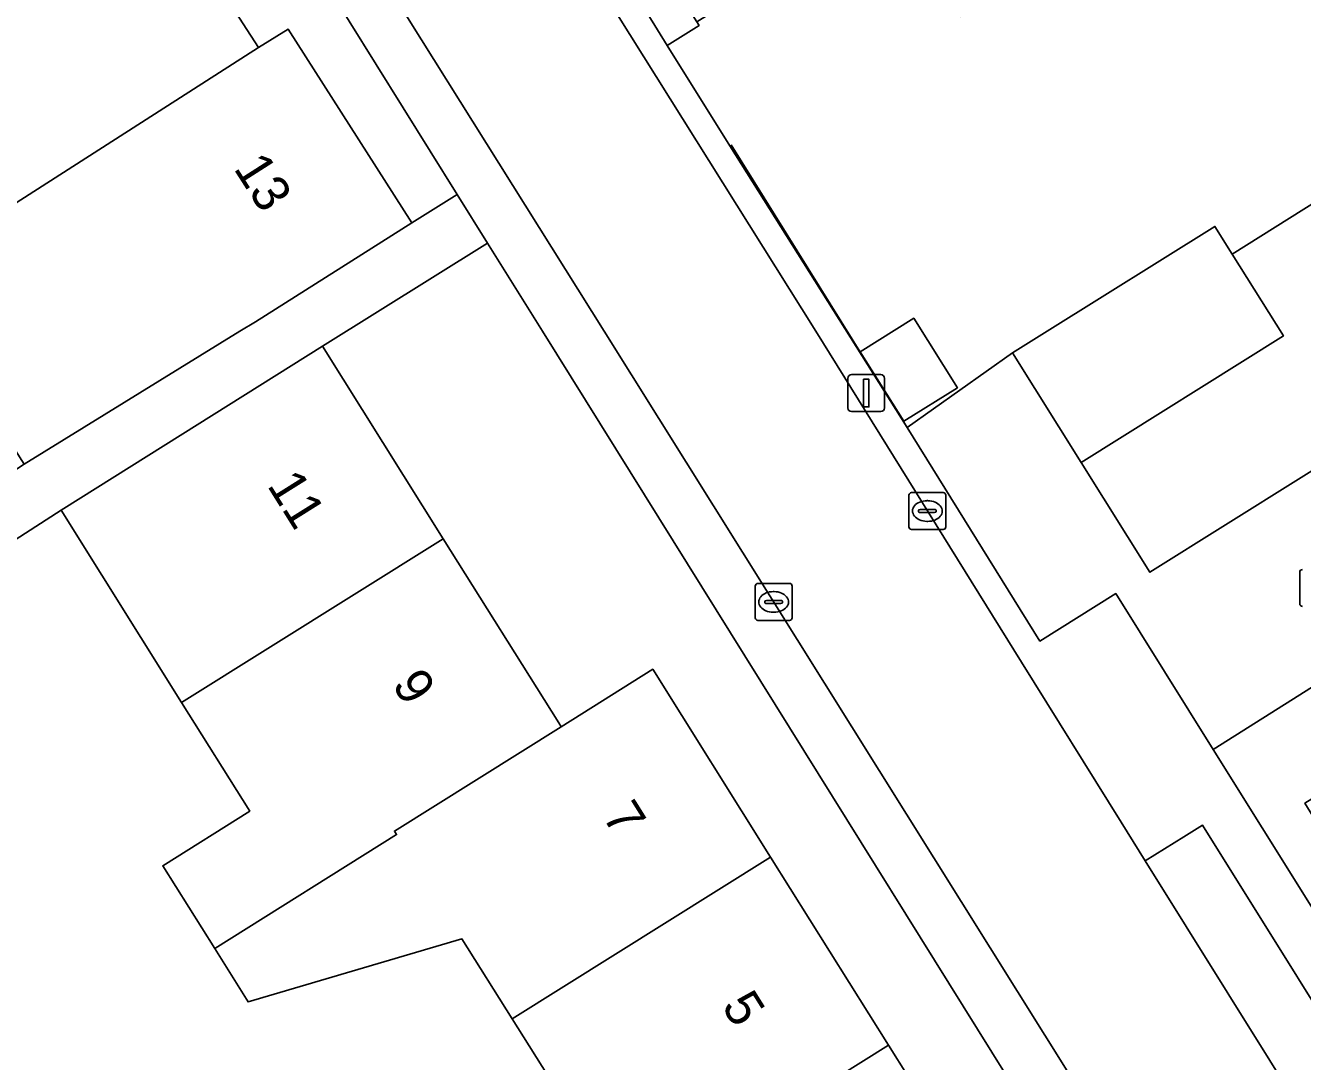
# Model space of a CAD drawing. Extents: x 157767 to 159172, y 387839 to 389425.
# Drawn here: x 158720.07 to 158754.6, y 388230.25 to 388258.27 of the extents above; entities that cross this region are included whole.
import ezdxf

# ---------------------------------------------------------------- set-up
doc = ezdxf.new("R2010")
doc.units = 0
for name, color, linetype in [('IMGEO_Erf', 7, 'Continuous'), ('IMGEO_Kolk', 7, 'Continuous'), ('IMGEO_Lichtmast', 7, 'Continuous'), ('IMGEO_Muur', 7, 'Continuous'), ('IMGEO_Pand', 7, 'Continuous'), ('IMGEO_Pand_nummerreeks', 7, 'Continuous'), ('IMGEO_Parkeervlak_open', 7, 'Continuous'), ('IMGEO_Rijbaan_lokaal_open', 7, 'Continuous'), ('IMGEO_Voetpad_open', 7, 'Continuous')]:
    doc.layers.add(name, color=color, linetype=linetype)

msp = doc.modelspace()

# ---------------------------------------------------------------- linework, layer by layer
at = {"layer": 'IMGEO_Erf'}
for points in [[(158754.633, 388282.527), (158731.197, 388267.839), (158737.42, 388257.733), (158738.285, 388258.274), (158738.227, 388258.367), (158733.871, 388265.326), (158735.637, 388266.432), (158734.931, 388267.56), (158738.351, 388269.699), (158739.063, 388268.561), (158739.183, 388268.636), (158740.715, 388269.595), (158744.043, 388271.677), (158744.15, 388271.744), (158743.449, 388272.864), (158746.412, 388274.717), (158747.17, 388274.543), (158747.578, 388273.89), (158749.236, 388274.927), (158754.19, 388278.027), (158754.312, 388278.103), (158753.583, 388279.29), (158758.669, 388282.473)], [(158758.602, 388271.119), (158753.584, 388267.978), (158748.734, 388264.945), (158750.445, 388262.224), (158750.677, 388261.855), (158748.03, 388260.198), (158745.347, 388258.518), (158745.168, 388258.804), (158743.412, 388261.61), (158738.227, 388258.367), (158738.285, 388258.274), (158737.42, 388257.733), (158739.118, 388255.018), (158743.908, 388247.396), (158746.762, 388249.414), (158747.698, 388250), (158752.23, 388252.836), (158752.696, 388252.09), (158755.407, 388253.786)], [(158736.425, 388226.321), (158733.234, 388231.403), (158731.873, 388233.567), (158726.09, 388231.865), (158725.187, 388233.305), (158723.78, 388235.548), (158726.135, 388237.024), (158724.293, 388239.962), (158721.031, 388245.164), (158709.721, 388237.873)]]:
    msp.add_lwpolyline(points, dxfattribs=at)
for points in [[(158712.975, 388276.074), (158708.432, 388273.289), (158709.419, 388272.294), (158710.324, 388273.225), (158711.812, 388271.779), (158712.757, 388272.751), (158715.644, 388269.971), (158720.024, 388265.755), (158724.397, 388261.544), (158724.082, 388261.221), (158726.372, 388257.673), (158727.169, 388258.172), (158730.514, 388252.936), (158731.744, 388253.702), (158725.17, 388264.253)], [(158734.05, 388250), (158732.567, 388252.38), (158728.101, 388249.597), (158731.365, 388244.39), (158734.487, 388239.411), (158734.552, 388239.307), (158737.031, 388240.859), (158740.219, 388235.775), (158743.406, 388230.692), (158744.466, 388229.002), (158745.619, 388229.725), (158747.747, 388226.331), (158746.599, 388225.612), (158746.689, 388225.469), (158749.859, 388220.412), (158744.564, 388217.093), (158745.627, 388215.399), (158749.297, 388217.622), (158752.874, 388219.788)], [(158744.09, 388250.355), (158745.267, 388248.474), (158743.819, 388247.567), (158742.642, 388249.448)], [(158764.86, 388222.178), (158761.714, 388227.289), (158762.272, 388227.632), (158762.214, 388227.726), (158759.126, 388232.741), (158758.108, 388234.394), (158756.883, 388233.64), (158754.664, 388237.243), (158758.156, 388239.394), (158756.798, 388241.6), (158752.185, 388238.694), (158769.629, 388210.79), (158771.243, 388211.81), (158768.005, 388217.07)]]:
    msp.add_lwpolyline(points, close=True, dxfattribs=at)
at = {"layer": 'IMGEO_Kolk'}
for p, q in [((158743.955, 388244.714), (158743.955, 388245.566)), ((158744.03, 388245.64), (158744.882, 388245.64)), ((158744.443, 388245.42), (158744.468, 388245.42)), ((158744.956, 388245.566), (158744.956, 388244.714)), ((158744.214, 388245.134), (158744.214, 388245.146)), ((158744.652, 388245.097), (158744.254, 388245.097)), ((158744.257, 388245.183), (158744.655, 388245.183)), ((158744.698, 388245.146), (158744.698, 388245.134)), ((158744.466, 388244.86), (158744.441, 388244.86)), ((158744.882, 388244.64), (158744.03, 388244.64)), ((158754.523, 388242.633), (158754.523, 388243.485)), ((158739.8, 388242.255), (158739.8, 388243.107)), ((158739.875, 388243.181), (158740.727, 388243.181)), ((158740.288, 388242.961), (158740.313, 388242.961)), ((158740.801, 388243.107), (158740.801, 388242.255)), ((158740.059, 388242.675), (158740.059, 388242.687)), ((158740.497, 388242.638), (158740.099, 388242.638)), ((158740.102, 388242.724), (158740.5, 388242.724)), ((158740.543, 388242.687), (158740.543, 388242.675)), ((158740.311, 388242.401), (158740.286, 388242.401)), ((158740.727, 388242.181), (158739.875, 388242.181))]:
    msp.add_line(p, q, dxfattribs=at)
for points in [[(158743.955, 388244.714), (158743.955, 388245.566)], [(158744.03, 388245.64), (158744.882, 388245.64)], [(158744.956, 388245.566), (158744.956, 388244.714)], [(158744.882, 388244.64), (158744.03, 388244.64)], [(158754.523, 388242.633), (158754.523, 388243.485)], [(158739.8, 388242.255), (158739.8, 388243.107)], [(158739.875, 388243.181), (158740.727, 388243.181)], [(158740.801, 388243.107), (158740.801, 388242.255)], [(158740.727, 388242.181), (158739.875, 388242.181)]]:
    msp.add_lwpolyline(points, dxfattribs=at)
for centre, radius, start, end in [((158744.032, 388245.564), 0.0765, 91.552, 178.448), ((158744.032, 388245.564), 0.0765, 91.552, 178.448), ((158744.88, 388245.564), 0.0765, 1.552, 88.448), ((158744.88, 388245.564), 0.0765, 1.552, 88.448), ((158744.254, 388245.143), 0.0403, 85.8775, 175.7526), ((158744.251, 388245.133), 0.0366, 178.938, 274.7102), ((158744.655, 388245.14), 0.043, 264.8664, 352.4533), ((158744.659, 388245.145), 0.0386, 1.7309, 96.639), ((158744.032, 388244.716), 0.0765, 181.552, 268.448), ((158744.032, 388244.716), 0.0765, 181.552, 268.448), ((158744.88, 388244.716), 0.0765, 271.552, 358.448), ((158744.88, 388244.716), 0.0765, 271.552, 358.448), ((158754.6, 388243.483), 0.0765, 91.552, 178.448), ((158754.6, 388243.483), 0.0765, 91.552, 178.448), ((158739.877, 388243.105), 0.0765, 91.552, 178.448), ((158739.877, 388243.105), 0.0765, 91.552, 178.448), ((158740.725, 388243.105), 0.0765, 1.552, 88.448), ((158740.725, 388243.105), 0.0765, 1.552, 88.448), ((158740.099, 388242.684), 0.0403, 85.8775, 175.7526), ((158740.096, 388242.674), 0.0366, 178.938, 274.7102), ((158740.5, 388242.681), 0.043, 264.8664, 352.4533), ((158740.504, 388242.686), 0.0386, 1.7309, 96.639), ((158754.6, 388242.635), 0.0765, 181.552, 268.448), ((158754.6, 388242.635), 0.0765, 181.552, 268.448), ((158739.877, 388242.257), 0.0765, 181.552, 268.448), ((158739.877, 388242.257), 0.0765, 181.552, 268.448), ((158740.725, 388242.257), 0.0765, 271.552, 358.448), ((158740.725, 388242.257), 0.0765, 271.552, 358.448)]:
    msp.add_arc(centre, radius, start, end, dxfattribs=at)
for centre, major_axis, ratio, start_param, end_param in [((158744.442, 388245.14), (-0.387, 0.002), 0.722429, 4.712389, 7.853982), ((158744.467, 388245.14), (-0.39, 0.002), 0.717154, 1.570796, 4.712389), ((158740.287, 388242.681), (-0.387, 0.002), 0.722429, 4.712389, 7.853982), ((158740.312, 388242.681), (-0.39, 0.002), 0.717154, 1.570796, 4.712389)]:
    msp.add_ellipse(centre, major_axis=major_axis, ratio=ratio, start_param=start_param, end_param=end_param, dxfattribs=at)
at = {"layer": 'IMGEO_Lichtmast'}
for p, q in [((158742.406, 388248.828), (158743.196, 388248.828)), ((158743.196, 388248.828), (158742.406, 388248.828)), ((158742.306, 388247.928), (158742.306, 388248.728)), ((158742.306, 388248.728), (158742.306, 388247.928)), ((158743.296, 388248.728), (158743.296, 388247.928)), ((158743.296, 388247.928), (158743.296, 388248.728)), ((158743.196, 388247.828), (158742.406, 388247.828)), ((158742.406, 388247.828), (158743.196, 388247.828))]:
    msp.add_line(p, q, dxfattribs=at)
msp.add_lwpolyline([(158742.726, 388248.703), (158742.876, 388248.703), (158742.876, 388247.953), (158742.726, 388247.953), (158742.726, 388248.703)], dxfattribs=at)
for centre, start, end in [((158742.406, 388248.728), 90, 180), ((158742.406, 388248.728), 90, 180), ((158743.196, 388248.728), 0, 90), ((158743.196, 388248.728), 360, 90), ((158742.406, 388247.928), 180, 270), ((158742.406, 388247.928), 180, 270), ((158743.196, 388247.928), 270, 0), ((158743.196, 388247.928), 270, 0)]:
    msp.add_arc(centre, 0.1, start, end, dxfattribs=at)
at = {"layer": 'IMGEO_Muur'}
msp.add_lwpolyline([(158743.908, 388247.396), (158739.155, 388255.041)], dxfattribs=at)
at = {"layer": 'IMGEO_Pand'}
for points in [[(158713.333, 388258.87), (158713.441, 388258.765), (158712.249, 388257.538), (158716.771, 388251.529), (158726.372, 388257.673), (158724.082, 388261.221), (158724.397, 388261.544), (158720.024, 388265.755)], [(158726.372, 388257.673), (158716.771, 388251.529), (158717.746, 388250), (158720.035, 388246.411), (158725.868, 388250), (158726.291, 388250.26), (158730.514, 388252.936), (158727.169, 388258.172)], [(158748.617, 388246.45), (158750.473, 388243.485), (158758.654, 388248.604), (158757.78, 388250), (158757.487, 388250.469), (158755.407, 388253.786), (158752.696, 388252.09), (158754.083, 388249.874)], [(158748.617, 388246.45), (158754.083, 388249.874), (158752.696, 388252.09), (158752.23, 388252.836), (158747.698, 388250), (158746.762, 388249.414)], [(158742.642, 388249.448), (158743.819, 388247.567), (158745.267, 388248.474), (158744.09, 388250.355)], [(158731.365, 388244.39), (158728.101, 388249.597), (158723.865, 388246.941), (158721.031, 388245.164), (158724.293, 388239.962)], [(158734.552, 388239.307), (158734.487, 388239.411), (158731.365, 388244.39), (158724.293, 388239.962), (158726.135, 388237.024), (158723.78, 388235.548), (158725.187, 388233.305), (158730.104, 388236.388), (158730.044, 388236.484)], [(158740.219, 388235.775), (158737.031, 388240.859), (158734.552, 388239.307), (158730.044, 388236.484), (158730.104, 388236.388), (158725.187, 388233.305), (158726.09, 388231.865), (158731.873, 388233.567), (158733.234, 388231.403)], [(158733.234, 388231.403), (158736.425, 388226.321), (158743.406, 388230.692), (158740.219, 388235.775)], [(158745.619, 388229.725), (158744.466, 388229.002), (158743.406, 388230.692), (158736.425, 388226.321), (158739.616, 388221.24), (158746.599, 388225.612), (158747.747, 388226.331)]]:
    msp.add_lwpolyline(points, close=True, dxfattribs=at)
at = {"layer": 'IMGEO_Parkeervlak_open'}
msp.add_lwpolyline([(158781.298, 388186.286), (158782.775, 388187.209), (158751.892, 388236.644), (158751.388, 388236.331), (158750.346, 388235.683), (158754.82, 388228.502), (158767.195, 388208.702), (158773.917, 388198.04)], close=True, dxfattribs=at)
at = {"layer": 'IMGEO_Rijbaan_lokaal_open'}
for points in [[(158781.651, 388185.725), (158781.298, 388186.286), (158773.917, 388198.04), (158767.195, 388208.702), (158754.82, 388228.502), (158750.346, 388235.683), (158749.699, 388236.721), (158747, 388241.052), (158741.436, 388250), (158729.583, 388268.931), (158723.372, 388278.281), (158717.582, 388283.848), (158716.063, 388284.997), (158711.707, 388279.239), (158714.205, 388276.844), (158715.334, 388275.761), (158716.781, 388277.271), (158726.034, 388268.399), (158724.583, 388266.886)], [(158727.22, 388263.567), (158735.718, 388250), (158749.112, 388228.601), (158754.146, 388220.596), (158757.271, 388215.627), (158761.515, 388208.878), (158762.101, 388207.947), (158770.088, 388195.314), (158774.093, 388188.923)], [(158758.654, 388248.604), (158750.473, 388243.485), (158748.617, 388246.45), (158746.762, 388249.414), (158743.908, 388247.396), (158747.498, 388241.623), (158749.551, 388242.908), (158752.185, 388238.694), (158756.798, 388241.6)]]:
    msp.add_lwpolyline(points, dxfattribs=at)
at = {"layer": 'IMGEO_Voetpad_open'}
for points in [[(158783.962, 388187.903), (158772.284, 388206.543), (158769.629, 388210.79), (158752.185, 388238.694), (158749.551, 388242.908), (158747.498, 388241.623), (158743.908, 388247.396), (158739.118, 388255.018), (158737.42, 388257.733), (158731.197, 388267.839), (158754.633, 388282.527), (158753.914, 388283.586), (158751.704, 388282.231), (158747.13, 388279.426), (158742.93, 388276.824), (158737.745, 388281.958), (158741.126, 388285.372), (158735.926, 388290.522)], [(158723.372, 388278.281), (158729.583, 388268.931), (158741.436, 388250), (158747, 388241.052), (158749.699, 388236.721), (158750.346, 388235.683), (158751.388, 388236.331), (158751.892, 388236.644), (158782.775, 388187.209), (158781.298, 388186.286), (158781.651, 388185.725)], [(158724.583, 388266.886), (158715.334, 388275.761), (158714.205, 388276.844), (158712.975, 388276.074), (158725.17, 388264.253), (158731.744, 388253.702), (158732.567, 388252.38), (158734.05, 388250), (158752.874, 388219.788), (158754.146, 388220.596), (158749.112, 388228.601), (158735.718, 388250)], [(158735.718, 388250), (158727.22, 388263.567)]]:
    msp.add_lwpolyline(points, dxfattribs=at)
msp.add_lwpolyline([(158721.031, 388245.164), (158723.865, 388246.941), (158728.101, 388249.597), (158732.567, 388252.38), (158731.744, 388253.702), (158730.514, 388252.936), (158726.291, 388250.26), (158725.868, 388250), (158720.035, 388246.411), (158708.917, 388239.11), (158705.635, 388237.052), (158706.443, 388235.817), (158709.721, 388237.873)], close=True, dxfattribs=at)

# ---------------------------------------------------------------- texts
at = {"layer": 'IMGEO_Pand_nummerreeks'}
for s, rotation, p in [('13', 302.5723, (158725.682, 388254.408)), ('11', 302.0852, (158726.588, 388245.834)), ('9', 302.0854, (158729.965, 388240.449)), ('7', 302.1026, (158735.652, 388236.887)), ('5', 302.1023, (158738.876, 388231.748))]:
    msp.add_text(s, height=1, rotation=rotation, dxfattribs=at).set_placement(p)

doc.saveas('drawing.dxf')
